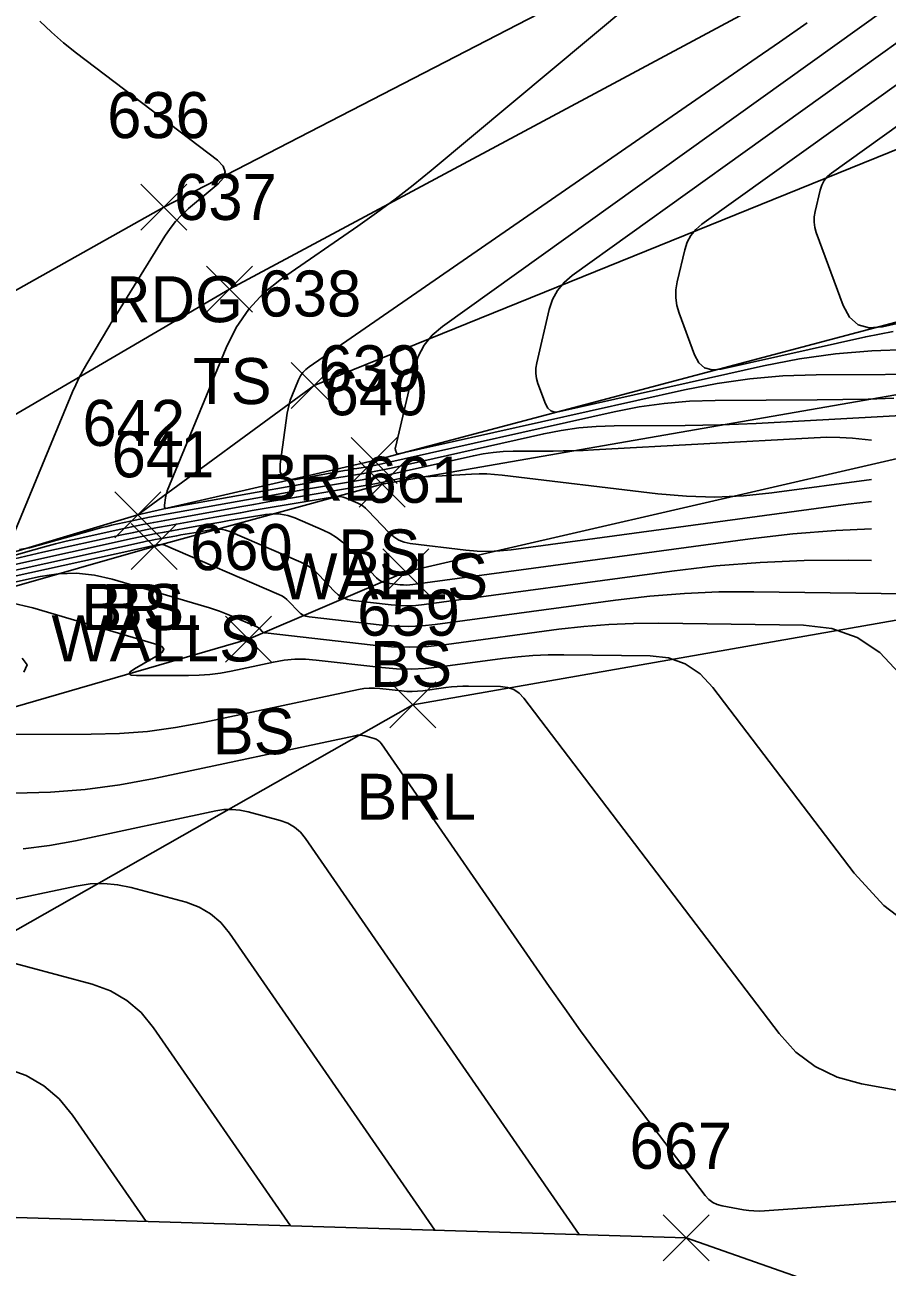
# Model space of a CAD drawing. Extents: x 1650836 to 1652450, y 332578 to 333908.
# Drawn here: x 1652137.1 to 1652174.6, y 332636.9 to 332690.8 of the extents above; entities that cross this region are included whole.
import ezdxf

# ---------------------------------------------------------------- set-up
doc = ezdxf.new("R2010")
doc.units = 0
for name, color, linetype in [('L_A', 7, 'Continuous'), ('L_I', 7, 'Continuous'), ('L_TIC', 7, 'Continuous'), ('LABL', 7, 'Continuous'), ('LELB', 7, 'Continuous'), ('LSOGCMA', 7, 'Continuous'), ('LSOGCMI', 7, 'Continuous'), ('LSOGP', 7, 'Continuous'), ('LWS', 7, 'Continuous'), ('P_A', 7, 'Continuous'), ('P_I', 7, 'Continuous'), ('P_TIC', 7, 'Continuous'), ('PEU', 7, 'Continuous')]:
    doc.layers.add(name, color=color, linetype=linetype)

msp = doc.modelspace()

# ---------------------------------------------------------------- linework, layer by layer
at = {"layer": 'L_TIC'}
for points in [[(1652145.001, 332678.364), (1652147.001, 332680.364)], [(1652147.001, 332678.364), (1652145.001, 332680.364)], [(1652148.671, 332674.169), (1652150.671, 332676.169)], [(1652150.671, 332674.169), (1652148.671, 332676.169)], [(1652151.28, 332670.918), (1652153.28, 332672.918)], [(1652153.28, 332670.918), (1652151.28, 332672.918)], [(1652151.626, 332669.878), (1652153.626, 332671.878)], [(1652153.626, 332669.878), (1652151.626, 332671.878)], [(1652141.015, 332668.547), (1652143.015, 332670.547)], [(1652143.015, 332668.547), (1652141.015, 332670.547)], [(1652141.015, 332668.547), (1652143.015, 332670.547)], [(1652143.015, 332668.547), (1652141.015, 332670.547)], [(1652141.717, 332667.181), (1652143.717, 332669.181)], [(1652143.717, 332667.181), (1652141.717, 332669.181)], [(1652152.664, 332666.075), (1652154.664, 332668.075)], [(1652154.664, 332666.075), (1652152.664, 332668.075)], [(1652145.823, 332663.15), (1652147.823, 332665.15)], [(1652147.823, 332663.15), (1652145.823, 332665.15)], [(1652152.961, 332660.301), (1652154.961, 332662.301)], [(1652154.961, 332660.301), (1652152.961, 332662.301)], [(1652164.837, 332637.134), (1652166.837, 332639.134)], [(1652166.837, 332637.134), (1652164.837, 332639.134)]]:
    msp.add_lwpolyline(points, dxfattribs=at)
at = {"layer": 'LABL'}
for points in [[(1652188.25, 332681.448), (1652183.53, 332688.882), (1652149.671, 332675.169), (1652142.015, 332669.547), (1652115.739, 332661.653)], [(1652114.189, 332654.693), (1652128.474, 332646.824), (1652153.961, 332661.301), (1652188.041, 332667.268)]]:
    msp.add_lwpolyline(points, dxfattribs=at)
at = {"layer": 'LELB'}
for points in [[(1652223.641, 332705.756), (1652202.971, 332707.089), (1652180.593, 332697.892), (1652146.001, 332679.364), (1652115.739, 332661.653)], [(1652188.25, 332681.448), (1652152.28, 332671.918), (1652142.015, 332669.547)], [(1652101.093, 332647.816), (1652114.189, 332654.693), (1652146.823, 332664.15), (1652153.664, 332667.075), (1652184.838, 332674.254)]]:
    msp.add_lwpolyline(points, dxfattribs=at)
at = {"layer": 'LSOGCMA'}
for points in [[(1652136.409, 332667.577), (1652137.148, 332667.756), (1652137.889, 332667.925), (1652141.321, 332668.681), (1652141.833, 332668.791), (1652142.346, 332668.896), (1652142.861, 332668.996), (1652143.376, 332669.092), (1652145.44, 332669.463), (1652145.956, 332669.555), (1652146.472, 332669.646), (1652146.988, 332669.735), (1652147.505, 332669.824), (1652150.539, 332670.338), (1652150.673, 332670.351), (1652150.806, 332670.345), (1652150.936, 332670.32), (1652151.064, 332670.275), (1652151.57, 332670.057), (1652151.693, 332669.997), (1652151.807, 332669.925), (1652151.914, 332669.842), (1652152.013, 332669.747), (1652152.937, 332668.768), (1652153.134, 332668.592), (1652153.35, 332668.457), (1652153.588, 332668.363), (1652153.846, 332668.31), (1652156.268, 332668.02), (1652156.761, 332667.977), (1652157.254, 332667.965), (1652157.746, 332667.984), (1652158.239, 332668.035), (1652172.883, 332670.017), (1652173.904, 332670.136)], [(1652148.647, 332638.656), (1652142.698, 332647.266), (1652142.159, 332647.922), (1652141.534, 332648.455), (1652140.822, 332648.866), (1652140.024, 332649.154), (1652135.801, 332650.295), (1652135.388, 332650.381), (1652134.973, 332650.417), (1652134.558, 332650.403), (1652134.14, 332650.34), (1652132.469, 332649.984), (1652132.049, 332649.907), (1652131.628, 332649.851), (1652131.204, 332649.817), (1652130.778, 332649.806), (1652125.212, 332649.802), (1652124.142, 332649.804), (1652123.072, 332649.812), (1652122.002, 332649.825), (1652120.932, 332649.845), (1652112.944, 332650.009), (1652112.161, 332650.022), (1652112.05, 332650.022)]]:
    msp.add_lwpolyline(points, dxfattribs=at)
at = {"layer": 'LSOGCMI'}
for points in [[(1652177.507, 332675.659), (1652171.489, 332675.631), (1652170.047, 332675.585), (1652168.615, 332675.462), (1652167.191, 332675.262), (1652165.775, 332674.984), (1652153.338, 332672.196), (1652153.311, 332672.194), (1652153.288, 332672.201), (1652153.27, 332672.216), (1652153.257, 332672.241), (1652153.214, 332672.356), (1652153.206, 332672.385), (1652153.202, 332672.414), (1652153.202, 332672.444), (1652153.207, 332672.474), (1652154.012, 332675.882), (1652154.192, 332676.431), (1652154.458, 332676.922), (1652154.811, 332677.355), (1652155.251, 332677.73), (1652180.774, 332696.034)], [(1652175.496, 332676.735), (1652173.91, 332676.685), (1652172.333, 332676.55), (1652170.766, 332676.329), (1652169.208, 332676.024), (1652160.35, 332674.038), (1652160.14, 332674.02), (1652159.966, 332674.071), (1652159.829, 332674.189), (1652159.729, 332674.375), (1652159.403, 332675.256), (1652159.338, 332675.477), (1652159.307, 332675.7), (1652159.31, 332675.926), (1652159.347, 332676.153), (1652159.896, 332678.473), (1652160.04, 332678.913), (1652160.253, 332679.306), (1652160.535, 332679.653), (1652160.887, 332679.953), (1652180.939, 332694.333)], [(1652165.194, 332693.228), (1652154.763, 332684.518), (1652153.985, 332683.884), (1652153.193, 332683.268), (1652152.387, 332682.67), (1652151.568, 332682.091), (1652148.261, 332679.81), (1652147.49, 332679.195), (1652146.831, 332678.49), (1652146.282, 332677.696), (1652145.846, 332676.812), (1652143.295, 332670.591), (1652143.267, 332670.516), (1652143.244, 332670.44), (1652143.226, 332670.363), (1652143.212, 332670.284), (1652143.168, 332669.967), (1652143.168, 332669.899), (1652143.191, 332669.855), (1652143.236, 332669.834), (1652143.303, 332669.837), (1652149.474, 332670.946), (1652149.77, 332670.999), (1652150.065, 332671.051), (1652150.361, 332671.103), (1652150.658, 332671.153), (1652151.842, 332671.354), (1652152.138, 332671.406), (1652152.433, 332671.462), (1652152.727, 332671.522), (1652153.02, 332671.586), (1652159.655, 332673.073), (1652160.412, 332673.222), (1652161.173, 332673.329), (1652161.939, 332673.394), (1652162.709, 332673.419), (1652165.801, 332673.434), (1652166.574, 332673.442), (1652167.347, 332673.46), (1652168.119, 332673.488), (1652168.891, 332673.526), (1652183.343, 332674.321)], [(1652181.105, 332692.632), (1652166.524, 332682.176), (1652166.26, 332681.95), (1652166.047, 332681.69), (1652165.887, 332681.394), (1652165.779, 332681.064), (1652165.451, 332679.674), (1652165.394, 332679.328), (1652165.389, 332678.985), (1652165.436, 332678.645), (1652165.535, 332678.309), (1652166.201, 332676.51), (1652166.388, 332676.162), (1652166.644, 332675.941), (1652166.969, 332675.847), (1652167.362, 332675.879), (1652173.65, 332677.289), (1652174.844, 332677.523)], [(1652137.751, 332691.008), (1652138.259, 332690.519), (1652138.789, 332690.055), (1652139.342, 332689.615), (1652145.474, 332684.958), (1652145.721, 332684.707), (1652145.808, 332684.453), (1652145.734, 332684.194), (1652145.499, 332683.932), (1652144.219, 332682.857), (1652143.926, 332682.591), (1652143.657, 332682.304), (1652143.412, 332681.996), (1652143.191, 332681.668), (1652140.942, 332678.031), (1652140.894, 332677.953), (1652140.846, 332677.875), (1652140.799, 332677.796), (1652140.751, 332677.717), (1652139.792, 332676.112), (1652139.622, 332675.816), (1652139.464, 332675.514), (1652139.316, 332675.206), (1652139.18, 332674.892), (1652136.674, 332668.825)], [(1652171.103, 332690.935), (1652169.903, 332690.095), (1652168.698, 332689.26), (1652149.458, 332675.99), (1652149.311, 332675.873), (1652149.185, 332675.738), (1652149.081, 332675.587), (1652148.997, 332675.418), (1652148.706, 332674.709), (1652148.639, 332674.53), (1652148.584, 332674.348), (1652148.54, 332674.163), (1652148.508, 332673.975), (1652148.197, 332671.749), (1652148.198, 332671.408), (1652148.312, 332671.185), (1652148.54, 332671.08), (1652148.88, 332671.092), (1652150.992, 332671.472), (1652151.127, 332671.496), (1652151.263, 332671.52), (1652151.399, 332671.544), (1652151.535, 332671.567), (1652152.079, 332671.659), (1652152.215, 332671.683), (1652152.35, 332671.709), (1652152.485, 332671.736), (1652152.62, 332671.766), (1652162.715, 332674.029), (1652163.801, 332674.242), (1652164.894, 332674.395), (1652165.993, 332674.49), (1652167.099, 332674.525), (1652171.537, 332674.546), (1652172.646, 332674.558), (1652173.755, 332674.584), (1652174.863, 332674.624)], [(1652178.091, 332678.554), (1652174.374, 332677.721), (1652173.798, 332677.673), (1652173.322, 332677.811), (1652172.947, 332678.135), (1652172.673, 332678.645), (1652171.499, 332681.813), (1652171.433, 332682.038), (1652171.402, 332682.265), (1652171.405, 332682.494), (1652171.443, 332682.726), (1652171.663, 332683.655), (1652171.735, 332683.876), (1652171.842, 332684.073), (1652171.984, 332684.247), (1652172.16, 332684.398), (1652181.27, 332690.931)], [(1652136.874, 332668.047), (1652137.307, 332668.114), (1652140.046, 332668.89), (1652140.25, 332668.946), (1652140.455, 332668.999), (1652140.661, 332669.049), (1652140.867, 332669.096), (1652141.693, 332669.278), (1652141.9, 332669.322), (1652142.107, 332669.365), (1652142.315, 332669.405), (1652142.523, 332669.444), (1652147.956, 332670.421), (1652148.412, 332670.502), (1652148.868, 332670.582), (1652149.324, 332670.661), (1652149.78, 332670.739), (1652151.605, 332671.049), (1652152.061, 332671.129), (1652152.515, 332671.216), (1652152.969, 332671.308), (1652153.421, 332671.406), (1652156.595, 332672.118), (1652157.022, 332672.201), (1652157.452, 332672.262), (1652157.885, 332672.299), (1652158.32, 332672.313), (1652160.066, 332672.321), (1652160.502, 332672.326), (1652160.938, 332672.336), (1652161.374, 332672.352), (1652161.81, 332672.373), (1652171.409, 332672.902), (1652171.964, 332672.92), (1652172.518, 332672.914), (1652173.071, 332672.884), (1652173.623, 332672.83), (1652173.902, 332672.797)], [(1652130.068, 332665.936), (1652137.494, 332668.037), (1652137.962, 332668.166), (1652138.432, 332668.288), (1652138.904, 332668.403), (1652139.378, 332668.511), (1652141.276, 332668.928), (1652141.751, 332669.031), (1652142.227, 332669.128), (1652142.704, 332669.221), (1652143.182, 332669.309), (1652146.439, 332669.895), (1652147.054, 332670.005), (1652147.67, 332670.113), (1652148.286, 332670.22), (1652148.902, 332670.326), (1652152.316, 332670.904), (1652152.458, 332670.929), (1652152.6, 332670.956), (1652152.742, 332670.985), (1652152.883, 332671.016), (1652153.535, 332671.162), (1652153.633, 332671.181), (1652153.731, 332671.195), (1652153.83, 332671.204), (1652153.93, 332671.207), (1652154.33, 332671.209), (1652154.43, 332671.21), (1652154.53, 332671.212), (1652154.63, 332671.216), (1652154.729, 332671.221), (1652156.519, 332671.319), (1652156.851, 332671.33), (1652157.182, 332671.327), (1652157.512, 332671.309), (1652157.842, 332671.277), (1652164.617, 332670.465), (1652165.855, 332670.356), (1652167.093, 332670.326), (1652168.331, 332670.374), (1652169.568, 332670.502), (1652173.903, 332671.089)], [(1652173.904, 332668.937), (1652172.343, 332668.87), (1652170.478, 332668.722), (1652168.618, 332668.505), (1652153.971, 332666.523), (1652153.833, 332666.509), (1652153.694, 332666.503), (1652153.555, 332666.506), (1652153.416, 332666.517), (1652152.86, 332666.581), (1652152.726, 332666.607), (1652152.603, 332666.655), (1652152.491, 332666.725), (1652152.39, 332666.816), (1652151.14, 332668.139), (1652150.901, 332668.368), (1652150.643, 332668.569), (1652150.365, 332668.743), (1652150.068, 332668.889), (1652148.842, 332669.417), (1652148.532, 332669.526), (1652148.217, 332669.587), (1652147.896, 332669.602), (1652147.57, 332669.57), (1652145.977, 332669.3), (1652145.626, 332669.239), (1652145.274, 332669.178), (1652144.922, 332669.117), (1652144.571, 332669.054), (1652143.166, 332668.801), (1652142.815, 332668.736), (1652142.465, 332668.668), (1652142.115, 332668.596), (1652141.766, 332668.521), (1652136.4, 332667.34)], [(1652134.911, 332666.755), (1652142.212, 332668.362), (1652142.397, 332668.402), (1652142.583, 332668.44), (1652142.769, 332668.476), (1652142.956, 332668.511), (1652143.702, 332668.645), (1652143.889, 332668.678), (1652144.076, 332668.711), (1652144.263, 332668.744), (1652144.45, 332668.775), (1652145.253, 332668.912), (1652145.448, 332668.931), (1652145.639, 332668.922), (1652145.827, 332668.886), (1652146.012, 332668.821), (1652149.093, 332667.494), (1652149.31, 332667.387), (1652149.512, 332667.26), (1652149.701, 332667.114), (1652149.875, 332666.947), (1652150.544, 332666.238), (1652150.72, 332666.08), (1652150.916, 332665.959), (1652151.13, 332665.875), (1652151.362, 332665.829), (1652153.026, 332665.639), (1652153.384, 332665.61), (1652153.741, 332665.602), (1652154.099, 332665.617), (1652154.456, 332665.654), (1652165.22, 332667.111), (1652167.136, 332667.334), (1652169.055, 332667.487), (1652170.979, 332667.569), (1652172.907, 332667.579), (1652173.905, 332667.566)], [(1652179.857, 332666.068), (1652168.778, 332666.211), (1652167.27, 332666.202), (1652165.766, 332666.139), (1652164.264, 332666.019), (1652162.767, 332665.845), (1652154.94, 332664.786), (1652154.365, 332664.726), (1652153.789, 332664.702), (1652153.213, 332664.714), (1652152.636, 332664.761), (1652149.455, 332665.124), (1652149.321, 332665.151), (1652149.196, 332665.199), (1652149.083, 332665.269), (1652148.981, 332665.361), (1652148.593, 332665.772), (1652148.492, 332665.869), (1652148.383, 332665.954), (1652148.265, 332666.027), (1652148.139, 332666.089), (1652143.107, 332668.257), (1652143.085, 332668.264), (1652143.063, 332668.269), (1652143.04, 332668.27), (1652143.017, 332668.268), (1652142.922, 332668.251), (1652142.9, 332668.248), (1652142.878, 332668.244), (1652142.856, 332668.24), (1652142.834, 332668.236), (1652142.745, 332668.22), (1652142.723, 332668.216), (1652142.701, 332668.212), (1652142.679, 332668.207), (1652142.657, 332668.202), (1652133.423, 332666.17)], [(1652175.106, 332662.666), (1652174.257, 332663.57), (1652173.28, 332664.221), (1652172.175, 332664.618), (1652170.943, 332664.761), (1652164.649, 332664.842), (1652163.561, 332664.836), (1652162.476, 332664.79), (1652161.393, 332664.704), (1652160.313, 332664.578), (1652155.425, 332663.917), (1652154.631, 332663.834), (1652153.837, 332663.801), (1652153.042, 332663.817), (1652152.246, 332663.883), (1652147.549, 332664.419), (1652147.511, 332664.426), (1652147.477, 332664.439), (1652147.446, 332664.459), (1652147.418, 332664.484), (1652147.311, 332664.597), (1652147.283, 332664.624), (1652147.253, 332664.647), (1652147.221, 332664.668), (1652147.186, 332664.685), (1652145.992, 332665.199), (1652145.78, 332665.286), (1652145.565, 332665.368), (1652145.349, 332665.442), (1652145.129, 332665.511), (1652140.905, 332666.758), (1652140.126, 332666.937), (1652139.343, 332667.015), (1652138.557, 332666.992), (1652137.767, 332666.868), (1652131.066, 332665.393)], [(1652175.902, 332651.462), (1652174.431, 332652.571), (1652173.145, 332653.984), (1652167.001, 332662.053), (1652166.445, 332662.646), (1652165.805, 332663.072), (1652165.082, 332663.332), (1652164.275, 332663.426), (1652160.52, 332663.474), (1652159.852, 332663.47), (1652159.186, 332663.442), (1652158.522, 332663.389), (1652157.859, 332663.312), (1652155.147, 332662.945), (1652154.516, 332662.879), (1652153.885, 332662.853), (1652153.253, 332662.866), (1652152.621, 332662.918), (1652149.761, 332663.244), (1652149.295, 332663.278), (1652148.83, 332663.275), (1652148.368, 332663.234), (1652147.907, 332663.155), (1652146.068, 332662.764), (1652145.607, 332662.679), (1652145.143, 332662.617), (1652144.677, 332662.581), (1652144.208, 332662.568), (1652141.95, 332662.566), (1652141.723, 332662.585), (1652141.633, 332662.64), (1652141.683, 332662.733), (1652141.871, 332662.863), (1652142.899, 332663.458), (1652143.088, 332663.599), (1652143.142, 332663.723), (1652143.061, 332663.832), (1652142.844, 332663.924), (1652137.449, 332665.516), (1652136.453, 332665.745)], [(1652136.989, 332663.317), (1652137.202, 332663.034), (1652137.061, 332662.709)], [(1652134.086, 332660.01), (1652139.988, 332660.015), (1652141.213, 332660.047), (1652142.432, 332660.144), (1652143.644, 332660.304), (1652144.849, 332660.527), (1652151.599, 332661.962), (1652151.83, 332662.001), (1652152.061, 332662.022), (1652152.294, 332662.024), (1652152.528, 332662.006), (1652153.465, 332661.9), (1652153.699, 332661.88), (1652153.933, 332661.876), (1652154.167, 332661.885), (1652154.401, 332661.91), (1652155.405, 332662.046), (1652155.651, 332662.074), (1652155.897, 332662.094), (1652156.143, 332662.104), (1652156.39, 332662.106), (1652157.781, 332662.088), (1652158.08, 332662.053), (1652158.348, 332661.957), (1652158.585, 332661.799), (1652158.791, 332661.579), (1652169.879, 332647.018), (1652170.614, 332646.21), (1652171.456, 332645.576), (1652172.403, 332645.116), (1652173.458, 332644.83), (1652177.887, 332644.034)], [(1652136.693, 332657.462), (1652138.214, 332657.502), (1652139.725, 332657.622), (1652141.229, 332657.82), (1652142.724, 332658.098), (1652151.464, 332659.955), (1652151.567, 332659.971), (1652151.67, 332659.975), (1652151.772, 332659.966), (1652151.873, 332659.944), (1652152.279, 332659.835), (1652152.376, 332659.8), (1652152.462, 332659.75), (1652152.537, 332659.686), (1652152.602, 332659.607), (1652159.888, 332649.064), (1652160.565, 332648.096), (1652161.253, 332647.136), (1652161.952, 332646.184), (1652162.662, 332645.241), (1652166.673, 332639.973), (1652166.825, 332639.805), (1652166.999, 332639.674), (1652167.195, 332639.579), (1652167.414, 332639.52), (1652168.33, 332639.355), (1652168.56, 332639.321), (1652168.79, 332639.302), (1652169.021, 332639.297), (1652169.253, 332639.306), (1652188.637, 332640.691)], [(1652161.198, 332638.275), (1652149.301, 332655.493), (1652149.078, 332655.765), (1652148.819, 332655.985), (1652148.525, 332656.155), (1652148.194, 332656.275), (1652146.802, 332656.651), (1652146.453, 332656.723), (1652146.103, 332656.754), (1652145.752, 332656.742), (1652145.4, 332656.689), (1652139.306, 332655.393), (1652138.169, 332655.182), (1652137.026, 332655.032)], [(1652135.887, 332652.689), (1652139.336, 332653.422), (1652139.937, 332653.514), (1652140.537, 332653.534), (1652141.135, 332653.481), (1652141.73, 332653.357), (1652144.109, 332652.715), (1652144.673, 332652.511), (1652145.176, 332652.22), (1652145.618, 332651.843), (1652145.999, 332651.38), (1652154.923, 332638.466)], [(1652112.014, 332647.576), (1652112.065, 332647.576), (1652127.387, 332647.26), (1652127.542, 332647.257), (1652127.696, 332647.255), (1652127.85, 332647.254), (1652128.004, 332647.254), (1652128.806, 332647.254), (1652128.868, 332647.256), (1652128.929, 332647.261), (1652128.99, 332647.269), (1652129.05, 332647.28), (1652129.291, 332647.331), (1652129.351, 332647.34), (1652129.411, 332647.342), (1652129.471, 332647.337), (1652129.53, 332647.325), (1652136.308, 332645.495), (1652137.165, 332645.185), (1652137.929, 332644.744), (1652138.6, 332644.171), (1652139.179, 332643.467), (1652142.372, 332638.847)]]:
    msp.add_lwpolyline(points, dxfattribs=at)
at = {"layer": 'LSOGP'}
msp.add_lwpolyline([(1652132.417, 332639.149), (1652165.837, 332638.134), (1652188.754, 332630.096), (1652208.992, 332628.311), (1652238.609, 332623.775), (1652279.734, 332615.362), (1652315.79, 332612.523)], dxfattribs=at)
at = {"layer": 'LWS'}
msp.add_lwpolyline([(1652208.992, 332628.311), (1652198.531, 332678.869), (1652152.626, 332670.878), (1652142.717, 332668.181), (1652116.306, 332660.618), (1652103.236, 332653.15), (1652064.185, 332630.255)], dxfattribs=at)
at = {"layer": 'P_TIC'}
for points in [[(1652142.147, 332681.921), (1652144.147, 332683.921)], [(1652144.147, 332681.921), (1652142.147, 332683.921)]]:
    msp.add_lwpolyline(points, dxfattribs=at)
at = {"layer": 'PEU'}
msp.add_lwpolyline([(1652178.884, 332701.373), (1652143.147, 332682.921), (1652100.303, 332658.865), (1652062.738, 332635.184)], dxfattribs=at)

# ---------------------------------------------------------------- texts
at = {"layer": 'L_A'}
for s, p in [('TS', (1652144.41, 332674.364)), ('BRL', (1652147.214, 332670.169)), ('BS', (1652150.721, 332666.918)), ('WALLS', (1652148.169, 332665.878)), ('BRL', (1652139.558, 332664.547)), ('BS', (1652140.456, 332664.547)), ('WALLS', (1652138.261, 332663.181)), ('BS', (1652152.105, 332662.075)), ('BS', (1652145.264, 332659.15)), ('BRL', (1652151.505, 332656.301))]:
    msp.add_text(s, height=2, dxfattribs=at).set_placement(p)
at = {"layer": 'L_I'}
for s, p in [('637', (1652143.591, 332682.364)), ('638', (1652147.261, 332678.169)), ('639', (1652149.863, 332674.918)), ('640', (1652150.13, 332673.878)), ('642', (1652139.605, 332672.547)), ('642', (1652139.605, 332672.547)), ('641', (1652140.875, 332671.181)), ('661', (1652151.774, 332670.075)), ('660', (1652144.28, 332667.15)), ('659', (1652151.544, 332664.301)), ('667', (1652163.38, 332641.134))]:
    msp.add_text(s, height=2, dxfattribs=at).set_placement(p)
at = {"layer": 'P_A'}
msp.add_text('RDG', height=2, dxfattribs=at).set_placement((1652140.636, 332677.921))
at = {"layer": 'P_I'}
msp.add_text('636', height=2, dxfattribs=at).set_placement((1652140.683, 332685.921))

doc.saveas('drawing.dxf')
